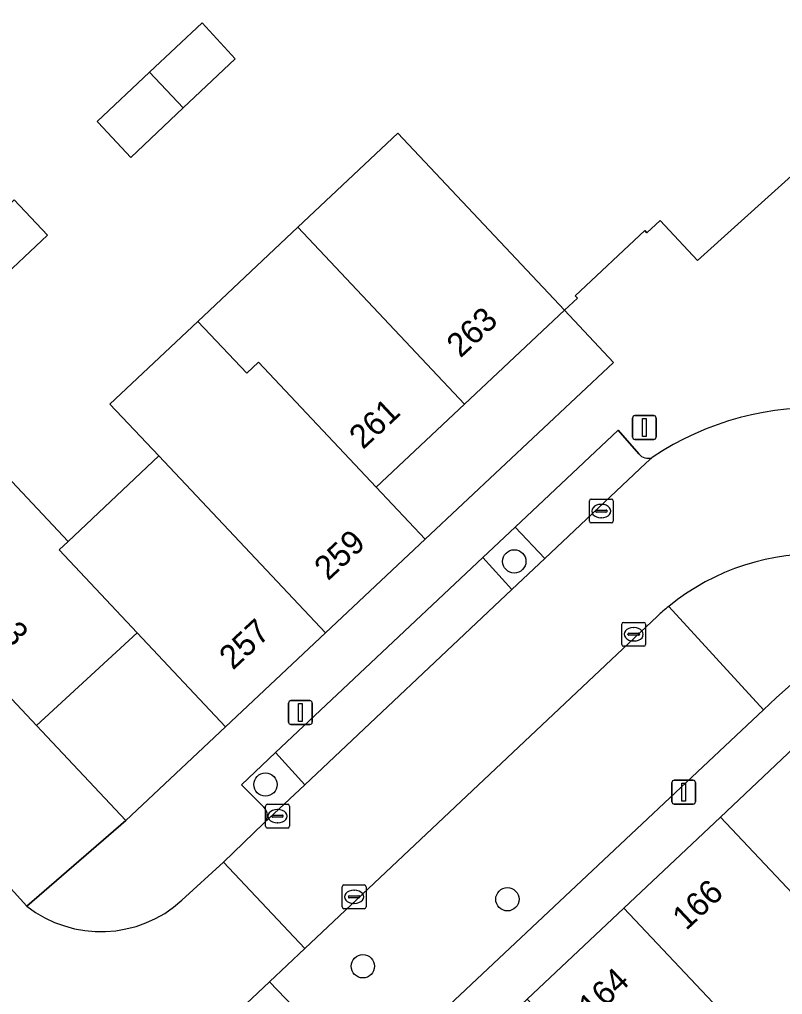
# Model space of a CAD drawing. Extents: x 162542 to 163147, y 380779 to 381521.
# Drawn here: x 162832.73 to 162864.72, y 381401.19 to 381442.11 of the extents above; entities that cross this region are included whole.
import ezdxf

# ---------------------------------------------------------------- set-up
doc = ezdxf.new("R2010")
doc.units = 0
for name, color, linetype in [('IMGEO_Boom', 7, 'Continuous'), ('IMGEO_Erf', 7, 'Continuous'), ('IMGEO_Groenvoorziening', 7, 'Continuous'), ('IMGEO_Kolk', 7, 'Continuous'), ('IMGEO_Lichtmast', 7, 'Continuous'), ('IMGEO_Pand', 7, 'Continuous'), ('IMGEO_Pand_nummerreeks', 7, 'Continuous'), ('IMGEO_Parkeervlak_open', 7, 'Continuous'), ('IMGEO_Rijbaan_lokaal_open', 7, 'Continuous'), ('IMGEO_Voetpad_open', 7, 'Continuous')]:
    doc.layers.add(name, color=color, linetype=linetype)

msp = doc.modelspace()

# ---------------------------------------------------------------- linework, layer by layer
at = {"layer": 'IMGEO_Boom'}
for centre in [(162853.475, 381419.37), (162843.04, 381410.002), (162853.187, 381405.189), (162847.126, 381402.376)]:
    msp.add_circle(centre, 0.489, dxfattribs=at)
at = {"layer": 'IMGEO_Erf'}
msp.add_lwpolyline([(162813.195, 381443.083), (162817.732, 381438.26), (162818.144, 381437.822), (162813.605, 381433.552), (162825.281, 381421.185), (162829.818, 381425.46), (162834.766, 381420.208), (162838.571, 381423.793), (162836.517, 381425.974), (162840.201, 381429.444), (162844.395, 381433.395), (162848.589, 381437.345), (162855.576, 381429.908), (162856.123, 381430.422), (162856.034, 381430.516), (162858.949, 381433.255), (162859.038, 381433.161), (162859.586, 381433.676), (162861.159, 381432.002), (162869.05, 381439.12)], dxfattribs=at)
for points in [[(162841.777, 381440.467), (162839.593, 381438.402), (162837.397, 381436.327), (162836.026, 381437.791), (162835.988, 381437.832), (162838.184, 381439.899), (162840.38, 381441.966)], [(162833.897, 381433.054), (162831.696, 381430.986), (162829.495, 381428.919), (162828.1, 381430.403), (162830.301, 381432.471), (162832.502, 381434.539)], [(162855.576, 381429.908), (162851.387, 381425.972), (162847.681, 381422.49), (162849.743, 381420.296), (162857.637, 381427.714)], [(162841.367, 381412.426), (162837.657, 381416.374), (162833.443, 381412.487), (162837.186, 381408.498)], [(162862.119, 381408.635), (162865.839, 381404.688), (162869.957, 381408.567), (162866.239, 381412.517)]]:
    msp.add_lwpolyline(points, close=True, dxfattribs=at)
at = {"layer": 'IMGEO_Groenvoorziening'}
msp.add_lwpolyline([(162854.76, 381419.497), (162853.506, 381420.802), (162852.153, 381419.527), (162853.375, 381418.19)], close=True, dxfattribs=at)
for points in [[(162863.931, 381413.146), (162859.95, 381417.481)], [(162859.95, 381417.481), (162863.931, 381413.146), (162864.454, 381413.638), (162866.374, 381415.356), (162870.009, 381411.547), (162874.208, 381415.582)], [(162859.479, 381417.072), (162844.688, 381403.117), (162843.205, 381401.72), (162847.275, 381397.482), (162863.931, 381413.146)], [(162844.695, 381409.997), (162843.468, 381411.342), (162842.04, 381409.997), (162842.979, 381409.05)], [(162842.979, 381408.377), (162844.695, 381409.997)]]:
    msp.add_lwpolyline(points, dxfattribs=at)
for centre, radius, start, end in [((162866.131, 381409.892), 9.788, 45.1668, 129.1617), ((162866.172, 381409.84), 9.854, 129.156, 132.7838), ((162842.634, 381408.713), 0.482, 315.7042, 44.2958)]:
    msp.add_arc(centre, radius, start, end, dxfattribs=at)
at = {"layer": 'IMGEO_Kolk'}
for p, q in [((162856.624, 381421.056), (162856.624, 381421.908)), ((162856.699, 381421.982), (162857.551, 381421.982)), ((162857.625, 381421.908), (162857.625, 381421.056)), ((162856.883, 381421.476), (162856.883, 381421.488)), ((162856.926, 381421.525), (162857.324, 381421.525)), ((162857.112, 381421.762), (162857.137, 381421.762)), ((162857.367, 381421.488), (162857.367, 381421.476)), ((162857.321, 381421.439), (162856.923, 381421.439)), ((162857.135, 381421.202), (162857.11, 381421.202)), ((162857.551, 381420.982), (162856.699, 381420.982)), ((162857.982, 381415.883), (162857.982, 381416.735)), ((162858.057, 381416.809), (162858.909, 381416.809)), ((162858.47, 381416.589), (162858.495, 381416.589)), ((162858.983, 381416.735), (162858.983, 381415.883)), ((162858.241, 381416.303), (162858.241, 381416.315)), ((162858.679, 381416.266), (162858.281, 381416.266)), ((162858.284, 381416.352), (162858.682, 381416.352)), ((162858.725, 381416.315), (162858.725, 381416.303)), ((162858.909, 381415.809), (162858.057, 381415.809)), ((162858.493, 381416.029), (162858.468, 381416.029)), ((162843.046, 381408.25), (162843.046, 381409.102)), ((162843.121, 381409.176), (162843.973, 381409.176)), ((162843.534, 381408.956), (162843.559, 381408.956)), ((162844.047, 381409.102), (162844.047, 381408.25)), ((162843.305, 381408.67), (162843.305, 381408.682)), ((162843.743, 381408.633), (162843.345, 381408.633)), ((162843.348, 381408.719), (162843.746, 381408.719)), ((162843.557, 381408.396), (162843.532, 381408.396)), ((162843.789, 381408.682), (162843.789, 381408.67)), ((162843.973, 381408.176), (162843.121, 381408.176)), ((162846.257, 381404.865), (162846.257, 381405.717)), ((162846.332, 381405.791), (162847.184, 381405.791)), ((162846.745, 381405.571), (162846.77, 381405.571)), ((162847.258, 381405.717), (162847.258, 381404.865)), ((162846.516, 381405.285), (162846.516, 381405.297)), ((162846.954, 381405.248), (162846.556, 381405.248)), ((162846.559, 381405.334), (162846.957, 381405.334)), ((162847, 381405.297), (162847, 381405.285)), ((162847.184, 381404.791), (162846.332, 381404.791)), ((162846.768, 381405.011), (162846.743, 381405.011))]:
    msp.add_line(p, q, dxfattribs=at)
for points in [[(162856.624, 381421.056), (162856.624, 381421.908)], [(162856.699, 381421.982), (162857.551, 381421.982)], [(162857.625, 381421.908), (162857.625, 381421.056)], [(162857.551, 381420.982), (162856.699, 381420.982)], [(162857.982, 381415.883), (162857.982, 381416.735)], [(162858.057, 381416.809), (162858.909, 381416.809)], [(162858.983, 381416.735), (162858.983, 381415.883)], [(162858.909, 381415.809), (162858.057, 381415.809)], [(162843.046, 381408.25), (162843.046, 381409.102)], [(162843.121, 381409.176), (162843.973, 381409.176)], [(162844.047, 381409.102), (162844.047, 381408.25)], [(162843.973, 381408.176), (162843.121, 381408.176)], [(162846.257, 381404.865), (162846.257, 381405.717)], [(162846.332, 381405.791), (162847.184, 381405.791)], [(162847.258, 381405.717), (162847.258, 381404.865)], [(162847.184, 381404.791), (162846.332, 381404.791)]]:
    msp.add_lwpolyline(points, dxfattribs=at)
for centre, radius, start, end in [((162856.701, 381421.906), 0.0765, 91.552, 178.448), ((162856.701, 381421.906), 0.0765, 91.552, 178.448), ((162857.549, 381421.906), 0.0765, 1.552, 88.448), ((162857.549, 381421.906), 0.0765, 1.552, 88.448), ((162856.923, 381421.485), 0.0403, 85.8775, 175.7526), ((162856.92, 381421.475), 0.0366, 178.938, 274.7102), ((162857.324, 381421.482), 0.043, 264.8664, 352.4533), ((162857.328, 381421.487), 0.0386, 1.7309, 96.639), ((162856.701, 381421.058), 0.0765, 181.552, 268.448), ((162856.701, 381421.058), 0.0765, 181.552, 268.448), ((162857.549, 381421.058), 0.0765, 271.552, 358.448), ((162857.549, 381421.058), 0.0765, 271.552, 358.448), ((162858.059, 381416.733), 0.0765, 91.552, 178.448), ((162858.059, 381416.733), 0.0765, 91.552, 178.448), ((162858.907, 381416.733), 0.0765, 1.552, 88.448), ((162858.907, 381416.733), 0.0765, 1.552, 88.448), ((162858.281, 381416.312), 0.0403, 85.8775, 175.7526), ((162858.278, 381416.302), 0.0366, 178.938, 274.7102), ((162858.682, 381416.309), 0.043, 264.8664, 352.4533), ((162858.686, 381416.314), 0.0386, 1.7309, 96.639), ((162858.059, 381415.885), 0.0765, 181.552, 268.448), ((162858.059, 381415.885), 0.0765, 181.552, 268.448), ((162858.907, 381415.885), 0.0765, 271.552, 358.448), ((162858.907, 381415.885), 0.0765, 271.552, 358.448), ((162843.123, 381409.1), 0.0765, 91.552, 178.448), ((162843.123, 381409.1), 0.0765, 91.552, 178.448), ((162843.971, 381409.1), 0.0765, 1.552, 88.448), ((162843.971, 381409.1), 0.0765, 1.552, 88.448), ((162843.345, 381408.679), 0.0403, 85.8775, 175.7526), ((162843.342, 381408.669), 0.0366, 178.938, 274.7102), ((162843.746, 381408.676), 0.043, 264.8664, 352.4533), ((162843.75, 381408.681), 0.0386, 1.7309, 96.639), ((162843.123, 381408.252), 0.0765, 181.552, 268.448), ((162843.123, 381408.252), 0.0765, 181.552, 268.448), ((162843.971, 381408.252), 0.0765, 271.552, 358.448), ((162843.971, 381408.252), 0.0765, 271.552, 358.448), ((162846.334, 381405.715), 0.0765, 91.552, 178.448), ((162846.334, 381405.715), 0.0765, 91.552, 178.448), ((162847.182, 381405.715), 0.0765, 1.552, 88.448), ((162847.182, 381405.715), 0.0765, 1.552, 88.448), ((162846.556, 381405.294), 0.0403, 85.8775, 175.7526), ((162846.553, 381405.284), 0.0366, 178.938, 274.7102), ((162846.957, 381405.291), 0.043, 264.8664, 352.4533), ((162846.961, 381405.296), 0.0386, 1.7309, 96.639), ((162846.334, 381404.867), 0.0765, 181.552, 268.448), ((162846.334, 381404.867), 0.0765, 181.552, 268.448), ((162847.182, 381404.867), 0.0765, 271.552, 358.448), ((162847.182, 381404.867), 0.0765, 271.552, 358.448)]:
    msp.add_arc(centre, radius, start, end, dxfattribs=at)
for centre, major_axis, ratio, start_param, end_param in [((162857.111, 381421.482), (-0.387, 0.002), 0.722429, 4.712389, 7.853982), ((162857.136, 381421.482), (-0.39, 0.002), 0.717154, 1.570796, 4.712389), ((162858.469, 381416.309), (-0.387, 0.002), 0.722429, 4.712389, 7.853982), ((162858.494, 381416.309), (-0.39, 0.002), 0.717154, 1.570796, 4.712389), ((162843.533, 381408.676), (-0.387, 0.002), 0.722429, 4.712389, 7.853982), ((162843.558, 381408.676), (-0.39, 0.002), 0.717154, 1.570796, 4.712389), ((162846.744, 381405.291), (-0.387, 0.002), 0.722429, 4.712389, 7.853982), ((162846.769, 381405.291), (-0.39, 0.002), 0.717154, 1.570796, 4.712389)]:
    msp.add_ellipse(centre, major_axis=major_axis, ratio=ratio, start_param=start_param, end_param=end_param, dxfattribs=at)
at = {"layer": 'IMGEO_Lichtmast'}
for p, q in [((162858.433, 381424.587), (162858.433, 381425.387)), ((162858.433, 381425.387), (162858.433, 381424.587)), ((162858.533, 381425.487), (162859.323, 381425.487)), ((162859.323, 381425.487), (162858.533, 381425.487)), ((162859.423, 381425.387), (162859.423, 381424.587)), ((162859.423, 381424.587), (162859.423, 381425.387)), ((162859.323, 381424.487), (162858.533, 381424.487)), ((162858.533, 381424.487), (162859.323, 381424.487)), ((162844.011, 381412.624), (162844.011, 381413.424)), ((162844.011, 381413.424), (162844.011, 381412.624)), ((162844.111, 381413.524), (162844.901, 381413.524)), ((162844.901, 381413.524), (162844.111, 381413.524)), ((162845.001, 381413.424), (162845.001, 381412.624)), ((162845.001, 381412.624), (162845.001, 381413.424)), ((162844.901, 381412.524), (162844.111, 381412.524)), ((162844.111, 381412.524), (162844.901, 381412.524)), ((162860.085, 381409.284), (162860.085, 381410.084)), ((162860.085, 381410.084), (162860.085, 381409.284)), ((162860.185, 381410.184), (162860.975, 381410.184)), ((162860.975, 381410.184), (162860.185, 381410.184)), ((162861.075, 381410.084), (162861.075, 381409.284)), ((162861.075, 381409.284), (162861.075, 381410.084)), ((162860.975, 381409.184), (162860.185, 381409.184)), ((162860.185, 381409.184), (162860.975, 381409.184))]:
    msp.add_line(p, q, dxfattribs=at)
for points in [[(162858.853, 381425.362), (162859.003, 381425.362), (162859.003, 381424.612), (162858.853, 381424.612), (162858.853, 381425.362)], [(162844.431, 381413.399), (162844.581, 381413.399), (162844.581, 381412.649), (162844.431, 381412.649), (162844.431, 381413.399)], [(162860.505, 381410.059), (162860.655, 381410.059), (162860.655, 381409.309), (162860.505, 381409.309), (162860.505, 381410.059)]]:
    msp.add_lwpolyline(points, dxfattribs=at)
for centre, start, end in [((162858.533, 381425.387), 90, 180), ((162858.533, 381425.387), 90, 180), ((162859.323, 381425.387), 0, 90), ((162859.323, 381425.387), 360, 90), ((162858.533, 381424.587), 180, 270), ((162858.533, 381424.587), 180, 270), ((162859.323, 381424.587), 270, 0), ((162859.323, 381424.587), 270, 0), ((162844.111, 381413.424), 90, 180), ((162844.111, 381413.424), 90, 180), ((162844.901, 381413.424), 0, 90), ((162844.901, 381413.424), 360, 90), ((162844.111, 381412.624), 180, 270), ((162844.111, 381412.624), 180, 270), ((162844.901, 381412.624), 270, 0), ((162844.901, 381412.624), 270, 0), ((162860.185, 381410.084), 90, 180), ((162860.185, 381410.084), 90, 180), ((162860.975, 381410.084), 0, 90), ((162860.975, 381410.084), 360, 90), ((162860.185, 381409.284), 180, 270), ((162860.185, 381409.284), 180, 270), ((162860.975, 381409.284), 270, 0), ((162860.975, 381409.284), 270, 0)]:
    msp.add_arc(centre, 0.1, start, end, dxfattribs=at)
at = {"layer": 'IMGEO_Pand'}
for points in [[(162840.38, 381441.966), (162838.184, 381439.899), (162839.593, 381438.402), (162841.777, 381440.467)], [(162839.593, 381438.402), (162838.184, 381439.899), (162835.988, 381437.832), (162836.026, 381437.791), (162837.397, 381436.327)], [(162848.589, 381437.345), (162844.395, 381433.395), (162851.387, 381425.972), (162855.576, 381429.908)], [(162833.897, 381433.054), (162832.502, 381434.539), (162830.301, 381432.471), (162831.696, 381430.986)], [(162844.395, 381433.395), (162840.201, 381429.444), (162842.256, 381427.264), (162842.754, 381427.733), (162847.681, 381422.49), (162851.387, 381425.972)], [(162842.754, 381427.733), (162842.256, 381427.264), (162840.201, 381429.444), (162836.517, 381425.974), (162838.571, 381423.793), (162845.564, 381416.369), (162849.743, 381420.296), (162847.681, 381422.49)], [(162834.388, 381419.852), (162834.766, 381420.208), (162829.818, 381425.46), (162825.281, 381421.185), (162833.443, 381412.487), (162837.657, 381416.374)], [(162838.571, 381423.793), (162834.766, 381420.208), (162834.388, 381419.852), (162837.657, 381416.374), (162841.367, 381412.426), (162845.564, 381416.369)], [(162865.644, 381404.504), (162865.839, 381404.688), (162862.119, 381408.635), (162858.067, 381404.817), (162866.702, 381395.654), (162870.382, 381399.141), (162870.563, 381399.312)], [(162858.067, 381404.817), (162854.016, 381400.999), (162862.661, 381391.825), (162866.702, 381395.654)]]:
    msp.add_lwpolyline(points, close=True, dxfattribs=at)
at = {"layer": 'IMGEO_Parkeervlak_open'}
msp.add_lwpolyline([(162858.696, 381423.883), (162857.825, 381424.872), (162853.506, 381420.802), (162854.76, 381419.497), (162858.994, 381423.494), (162859.262, 381423.731)], dxfattribs=at)
msp.add_lwpolyline([(162853.375, 381418.19), (162852.153, 381419.527), (162843.468, 381411.342), (162844.695, 381409.997)], close=True, dxfattribs=at)
msp.add_arc((162859.082, 381424.192), 0.495, 218.6449, 291.2907, dxfattribs=at)
at = {"layer": 'IMGEO_Rijbaan_lokaal_open'}
for points in [[(162859.262, 381423.731), (162858.994, 381423.494), (162854.76, 381419.497), (162853.375, 381418.19), (162844.695, 381409.997), (162842.979, 381408.377), (162841.279, 381406.751), (162844.688, 381403.117), (162859.479, 381417.072)], [(162843.205, 381401.72), (162844.688, 381403.117), (162841.279, 381406.751), (162839.538, 381405.146)], [(162833.031, 381404.902), (162831.827, 381406.209), (162828.211, 381402.803), (162829.082, 381401.826)], [(162828.519, 381394.73), (162826.908, 381393.237), (162830.414, 381389.679), (162832.89, 381392.01), (162833.858, 381392.922), (162842.228, 381400.801), (162843.205, 381401.72)]]:
    msp.add_lwpolyline(points, dxfattribs=at)
for centre, radius, start, end in [((162866.14, 381413.478), 12.347, 49.4131, 123.8549), ((162866.131, 381409.892), 9.788, 45.1668, 129.1617), ((162866.172, 381409.84), 9.854, 129.156, 132.7838), ((162836.14, 381408.883), 5.051, 232.0155, 312.2794)]:
    msp.add_arc(centre, radius, start, end, dxfattribs=at)
at = {"layer": 'IMGEO_Voetpad_open'}
for points in [[(162911.974, 381388.738), (162908.153, 381392.793), (162904.333, 381396.849), (162867.324, 381436.054), (162869.505, 381438.114), (162869.767, 381438.361), (162869.05, 381439.12), (162861.159, 381432.002), (162859.586, 381433.676), (162859.038, 381433.161), (162858.949, 381433.255), (162856.034, 381430.516), (162856.123, 381430.422), (162855.576, 381429.908), (162857.637, 381427.714), (162849.743, 381420.296), (162845.564, 381416.369), (162841.367, 381412.426), (162837.186, 381408.498), (162833.031, 381404.902)], [(162831.463, 381406.603), (162831.506, 381406.557), (162831.827, 381406.209), (162833.031, 381404.902), (162837.186, 381408.498), (162833.443, 381412.487), (162825.281, 381421.185), (162813.605, 381433.552)], [(162842.979, 381409.05), (162842.04, 381409.997), (162843.468, 381411.342), (162852.153, 381419.527), (162853.506, 381420.802), (162857.825, 381424.872), (162858.696, 381423.883)], [(162866.374, 381415.356), (162864.454, 381413.638), (162863.931, 381413.146), (162847.275, 381397.482), (162843.205, 381401.72), (162842.228, 381400.801), (162846.277, 381396.546), (162837.912, 381388.648), (162833.858, 381392.922), (162832.89, 381392.01), (162836.912, 381387.758), (162820.39, 381372.186), (162816.39, 381376.475), (162815.416, 381375.559), (162819.386, 381371.27), (162802.891, 381355.725)], [(162806.738, 381356.451), (162849.964, 381397.181), (162854.016, 381400.999), (162858.067, 381404.817), (162862.119, 381408.635), (162866.239, 381412.517)], [(162839.538, 381405.146), (162841.279, 381406.751), (162842.979, 381408.377)]]:
    msp.add_lwpolyline(points, dxfattribs=at)
for centre, radius, start, end in [((162866.14, 381413.478), 12.347, 49.4131, 123.8549), ((162859.082, 381424.192), 0.495, 218.6449, 291.2907), ((162842.634, 381408.713), 0.482, 315.7042, 44.2958), ((162836.14, 381408.883), 5.051, 232.0155, 312.2794)]:
    msp.add_arc(centre, radius, start, end, dxfattribs=at)

# ---------------------------------------------------------------- texts
at = {"layer": 'IMGEO_Pand_nummerreeks'}
for s, rotation, p in [('263', 43.0177, (162851.216, 381427.877)), ('261', 43.0177, (162847.128, 381424.036)), ('259', 43.0234, (162845.666, 381418.53)), ('257', 43.0119, (162841.678, 381414.783)), ('3', 312.9831, (162831.945, 381416.277)), ('166', 43.2984, (162860.685, 381403.849)), ('164', 43.3042, (162856.749, 381400.14))]:
    msp.add_text(s, height=1, rotation=rotation, dxfattribs=at).set_placement(p)

doc.saveas('drawing.dxf')
